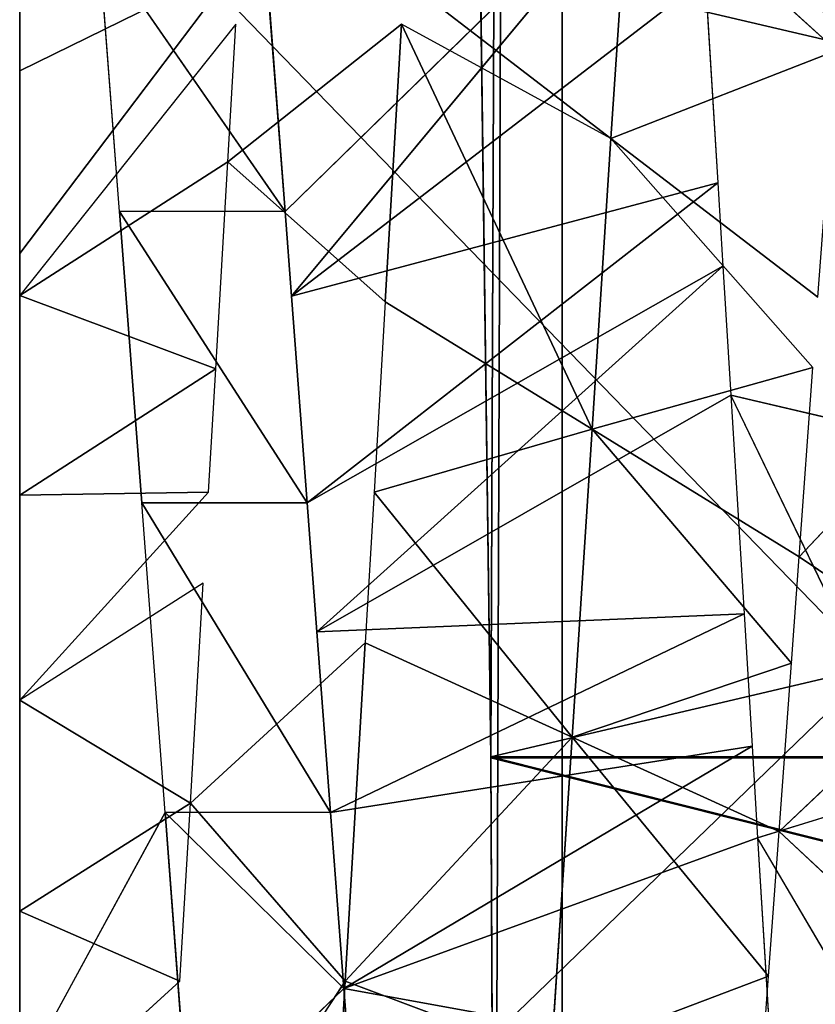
# Model space of a CAD drawing. Extents: x 143 to 263, y -61 to 82.
# Tile 266 of 656: x 152.816 to 153.236, y 72.555 to 73.075. Entities that reach past the tile are written whole.
import ezdxf

# ---------------------------------------------------------------- set-up
doc = ezdxf.new("R2010")
doc.units = 0
doc.header["$LTSCALE"] = 25.4
doc.layers.get('0').update_dxf_attribs({"color": 13, "linetype": 'CONTINUOUS'})

# ---------------------------------------------------------------- blocks, each defined once
blk = doc.blocks.new('ICE-BALL-8126_STL')
at = {"color": 41}
for p, q in [((9.54699, -48.99769, 93.24256), (9.54699, -50.79876, 93.24256)), ((9.54699, -48.99769, 93.24256), (9.54699, -50.79876, 93.24256)), ((9.5475, -50.79876, 96.6234), (9.5475, -48.99769, 96.6234)), ((9.5475, -50.79876, 96.6234), (9.5475, -48.99769, 96.6234)), ((9.34118, -50.54108, 93.50661), (9.44116, -50.63582, 93.46455)), ((9.4974, -50.55241, 93.44436), (9.44116, -50.63582, 93.46455)), ((9.58645, -50.6464, 93.4172), (9.4974, -50.55241, 93.44436)), ((9.75575, -50.56023, 96.86755), (9.58979, -50.65773, 96.83928)), ((9.58645, -50.6464, 93.4172), (9.66285, -50.56449, 93.3984)), ((9.56316, -50.57185, 96.83335), (9.35568, -50.67194, 96.77338)), ((9.56316, -50.57185, 96.83335), (9.58979, -50.65773, 96.83928)), ((9.37655, -50.58317, 96.78056), (9.35568, -50.67194, 96.77338)), ((9.17357, -50.6161, 93.59672), (9.07392, -50.72547, 93.4356)), ((9.17357, -50.6161, 93.59672), (9.07392, -50.72547, 93.4356)), ((9.17357, -50.6161, 93.59672), (9.22, -50.73527, 93.35457)), ((9.17357, -50.6161, 93.59672), (9.22, -50.73527, 93.35457)), ((9.30393, -50.62589, 93.52441), (9.22, -50.73527, 93.35457)), ((9.22, -50.73527, 93.35457), (9.34118, -50.62858, 93.50661)), ((9.44116, -50.63582, 93.46455), (9.34118, -50.62858, 93.50661)), ((9.37377, -50.7452, 93.28749), (9.34118, -50.62858, 93.50661)), ((9.37377, -50.7452, 93.28749), (9.34118, -50.62858, 93.50661)), ((9.44116, -50.63582, 93.46455), (9.37377, -50.7452, 93.28749)), ((9.44116, -50.63582, 93.46455), (9.37377, -50.7452, 93.28749)), ((9.4974, -50.63991, 93.44436), (9.44116, -50.63582, 93.46455)), ((9.37377, -50.7452, 93.28749), (9.4974, -50.63991, 93.44436)), ((9.37377, -50.7452, 93.28749), (9.4974, -50.63991, 93.44436)), ((9.58645, -50.6464, 93.4172), (9.4974, -50.63991, 93.44436)), ((9.53658, -50.75578, 93.23444), (9.4974, -50.63991, 93.44436)), ((9.53658, -50.75578, 93.23444), (9.4974, -50.63991, 93.44436)), ((9.58645, -50.6464, 93.4172), (9.53658, -50.75578, 93.23444)), ((9.58645, -50.6464, 93.4172), (9.53658, -50.75578, 93.23444)), ((9.66285, -50.65199, 93.3984), (9.58645, -50.6464, 93.4172)), ((9.66285, -50.65199, 93.3984), (9.53658, -50.75578, 93.23444)), ((9.66285, -50.65199, 93.3984), (9.53658, -50.75578, 93.23444)), ((9.58979, -50.65773, 96.83928), (9.71048, -50.65045, 96.8613)), ((9.66285, -50.65199, 93.3984), (9.70648, -50.76688, 93.19699)), ((9.66285, -50.65199, 93.3984), (9.70648, -50.76688, 93.19699)), ((9.73807, -50.65751, 93.38379), (9.66285, -50.65199, 93.3984)), ((9.71048, -50.65045, 96.8613), (9.66949, -50.87648, 96.46887)), ((9.71048, -50.65045, 96.8613), (9.66949, -50.87648, 96.46887)), ((9.54135, -50.66067, 96.82821), (9.58979, -50.65773, 96.83928)), ((9.58979, -50.65773, 96.83928), (9.66949, -50.87648, 96.46887)), ((9.58979, -50.65773, 96.83928), (9.66949, -50.87648, 96.46887)), ((9.4713, -50.66491, 96.80987), (9.54135, -50.66067, 96.82821)), ((9.66949, -50.87648, 96.46887), (9.54135, -50.66067, 96.82821)), ((9.54135, -50.66067, 96.82821), (9.57647, -50.88348, 96.44586)), ((9.54135, -50.66067, 96.82821), (9.57647, -50.88348, 96.44586)), ((9.66949, -50.87648, 96.46887), (9.54135, -50.66067, 96.82821)), ((9.35568, -50.67194, 96.77338), (9.4713, -50.66491, 96.80987)), ((9.4713, -50.66491, 96.80987), (9.57647, -50.88348, 96.44586)), ((9.4713, -50.66491, 96.80987), (9.57647, -50.88348, 96.44586)), ((9.4713, -50.66491, 96.80987), (9.48087, -50.89069, 96.41578)), ((9.4713, -50.66491, 96.80987), (9.48087, -50.89069, 96.41578)), ((9.28754, -50.67609, 96.7481), (9.35568, -50.67194, 96.77338)), ((9.35568, -50.67194, 96.77338), (9.48087, -50.89069, 96.41578)), ((9.35568, -50.67194, 96.77338), (9.48087, -50.89069, 96.41578)), ((9.13537, -50.68541, 96.68074), (9.24352, -50.67878, 96.73019)), ((9.24352, -50.67878, 96.73019), (9.28754, -50.67609, 96.7481)), ((9.24352, -50.67878, 96.73019), (9.4126, -50.89585, 96.39008)), ((9.24352, -50.67878, 96.73019), (9.4126, -50.89585, 96.39008)), ((9.24352, -50.67878, 96.73019), (9.30337, -50.90416, 96.34114)), ((9.24352, -50.67878, 96.73019), (9.30337, -50.90416, 96.34114)), ((9.48087, -50.89069, 96.41578), (9.28754, -50.67609, 96.7481)), ((9.28754, -50.67609, 96.7481), (9.4126, -50.89585, 96.39008)), ((9.28754, -50.67609, 96.7481), (9.4126, -50.89585, 96.39008)), ((9.48087, -50.89069, 96.41578), (9.28754, -50.67609, 96.7481)), ((9.13537, -50.68541, 96.68074), (9.30337, -50.90416, 96.34114)), ((9.13537, -50.68541, 96.68074), (9.30337, -50.90416, 96.34114)), ((9.25859, -50.90757, 96.31808), (9.04702, -50.69084, 96.63419)), ((9.25859, -50.90757, 96.31808), (9.04702, -50.69084, 96.63419)), ((9.30337, -50.90416, 96.34114), (9.04702, -50.69084, 96.63419)), ((9.30337, -50.90416, 96.34114), (9.04702, -50.69084, 96.63419)), ((9.22, -50.73527, 93.35457), (9.07392, -50.72547, 93.4356)), ((9.22, -50.73527, 93.35457), (9.07392, -50.72547, 93.4356)), ((9.22, -50.73527, 93.35457), (9.13607, -50.84464, 93.18474)), ((9.22, -50.73527, 93.35457), (9.15968, -50.84602, 93.17326)), ((9.37377, -50.7452, 93.28749), (9.22, -50.73527, 93.35457)), ((9.37377, -50.7452, 93.28749), (9.22, -50.73527, 93.35457)), ((9.37377, -50.7452, 93.28749), (9.15968, -50.84602, 93.17326)), ((9.37377, -50.7452, 93.28749), (9.15968, -50.84602, 93.17326)), ((9.37377, -50.7452, 93.28749), (9.30639, -50.85457, 93.11044)), ((9.37377, -50.7452, 93.28749), (9.30639, -50.85457, 93.11044)), ((9.37377, -50.7452, 93.28749), (9.53658, -50.75578, 93.23444)), ((9.40712, -50.86047, 93.07523), (9.37377, -50.7452, 93.28749)), ((9.37377, -50.7452, 93.28749), (9.53658, -50.75578, 93.23444)), ((9.40712, -50.86047, 93.07523), (9.37377, -50.7452, 93.28749)), ((9.40712, -50.86047, 93.07523), (9.53658, -50.75578, 93.23444)), ((9.40712, -50.86047, 93.07523), (9.53658, -50.75578, 93.23444)), ((9.48672, -50.86515, 93.05167), (9.53658, -50.75578, 93.23444)), ((9.48672, -50.86515, 93.05167), (9.53658, -50.75578, 93.23444)), ((9.70648, -50.76688, 93.19699), (9.53658, -50.75578, 93.23444)), ((9.53658, -50.75578, 93.23444), (9.66559, -50.87571, 93.0118)), ((9.53658, -50.75578, 93.23444), (9.66559, -50.87571, 93.0118)), ((9.70648, -50.76688, 93.19699), (9.53658, -50.75578, 93.23444)), ((0, -50.76105, 97.50685), (23, -50.76105, 97.50685)), ((0, -50.76105, 92.35897), (9.54699, -50.79876, 93.24256)), ((9.5475, -50.79876, 96.6234), (0, -50.76105, 97.50685)), ((9.5475, -50.79876, 96.6234), (0, -50.76105, 97.50685)), ((10, -50.79671, 96.68291), (0, -50.76105, 97.50685)), ((10, -50.79671, 96.68291), (0, -50.76105, 97.50685)), ((0, -50.76105, 97.50685), (23, -50.76105, 97.50685)), ((23, -50.76105, 92.35897), (0, -50.76105, 92.35897)), ((23, -50.76105, 92.35897), (0, -50.76105, 92.35897)), ((10, -50.79671, 93.18291), (0, -50.76105, 92.35897)), ((10, -50.79671, 93.18291), (0, -50.76105, 92.35897)), ((0, -50.76105, 92.35897), (9.54699, -50.79876, 93.24256)), ((9.70648, -50.76688, 93.19699), (9.66559, -50.87571, 93.0118)), ((9.70648, -50.76688, 93.19699), (9.66559, -50.87571, 93.0118)), ((9.54699, -50.79876, 93.24256), (9.125, -50.80437, 93.41737)), ((9.125, -50.80437, 96.44846), (9.5475, -50.79876, 96.6234)), ((9.54699, -50.79876, 93.24256), (9.125, -50.80437, 93.41737)), ((9.125, -50.80437, 96.44846), (9.5475, -50.79876, 96.6234)), ((10, -50.79671, 93.18291), (9.54699, -50.79876, 93.24256)), ((10, -50.79671, 93.18291), (9.54699, -50.79876, 93.24256)), ((9.5475, -50.79876, 96.6234), (10, -50.79671, 96.68291)), ((9.5475, -50.79876, 96.6234), (10, -50.79671, 96.68291)), ((9.15968, -50.84602, 93.17326), (9.30639, -50.85457, 93.11044)), ((9.23244, -50.93776, 93.14033), (9.15968, -50.84602, 93.17326)), ((9.15968, -50.84602, 93.17326), (9.30639, -50.85457, 93.11044)), ((9.30639, -50.85457, 93.11044), (9.23244, -50.93776, 93.14033)), ((9.30639, -50.85457, 93.11044), (9.40712, -50.86047, 93.07523)), ((9.40712, -50.86047, 93.07523), (9.48672, -50.86515, 93.05167)), ((9.48672, -50.86515, 93.05167), (9.66559, -50.87571, 93.0118)), ((9.57153, -50.95765, 93.03056), (9.48672, -50.86515, 93.05167)), ((9.48672, -50.86515, 93.05167), (9.66559, -50.87571, 93.0118)), ((9.66949, -50.87648, 96.46887), (9.74756, -50.87064, 96.48361)), ((9.66559, -50.87571, 93.0118), (9.57153, -50.95765, 93.03056)), ((9.57647, -50.88348, 96.44586), (9.66949, -50.87648, 96.46887)), ((9.66949, -50.87648, 96.46887), (9.57647, -50.97098, 96.44586)), ((9.66559, -50.87571, 93.0118), (9.86841, -50.88774, 92.98736)), ((9.81179, -50.97187, 92.99201), (9.66559, -50.87571, 93.0118)), ((9.66559, -50.87571, 93.0118), (9.86841, -50.88774, 92.98736)), ((9.66949, -50.87648, 96.46887), (9.74756, -50.95814, 96.48361)), ((9.57647, -50.88348, 96.44586), (9.4126, -50.98336, 96.39008)), ((9.48087, -50.89069, 96.41578), (9.57647, -50.88348, 96.44586)), ((9.57647, -50.88348, 96.44586), (9.57647, -50.97098, 96.44586)), ((9.4126, -50.89585, 96.39008), (9.48087, -50.89069, 96.41578)), ((9.4126, -50.89585, 96.39008), (9.25859, -50.99507, 96.31808)), ((9.30337, -50.90416, 96.34114), (9.4126, -50.89585, 96.39008)), ((9.4126, -50.98336, 96.39008), (9.4126, -50.89585, 96.39008)), ((9.25859, -50.90757, 96.31808), (9.11644, -51.00598, 96.23203)), ((9.14027, -50.91663, 96.24792), (9.25859, -50.90757, 96.31808)), ((9.25859, -50.90757, 96.31808), (9.30337, -50.90416, 96.34114)), ((9.25859, -50.90757, 96.31808), (9.25859, -50.99507, 96.31808)), ((9.12727, -50.93163, 93.18911), (9.18429, -51.04787, 93.39061)), ((9.12727, -50.93163, 93.18911), (9.18429, -51.04787, 93.39061)), ((9.12727, -50.93163, 93.18911), (9.28089, -51.04787, 93.33073)), ((9.23244, -50.93776, 93.14033), (9.15968, -50.93352, 93.17326)), ((9.15968, -50.93352, 93.17326), (9.30308, -51.04787, 93.31813)), ((9.23244, -50.93776, 93.14033), (9.30308, -51.04787, 93.31813)), ((9.23244, -50.93776, 93.14033), (9.30308, -51.04787, 93.31813)), ((9.34186, -50.94415, 93.09734), (9.23244, -50.93776, 93.14033)), ((9.34186, -50.94415, 93.09734), (9.30308, -51.04787, 93.31813)), ((9.34186, -50.94415, 93.09734), (9.30308, -51.04787, 93.31813)), ((9.34186, -50.94415, 93.09734), (9.40855, -51.04787, 93.26353)), ((9.34186, -50.94415, 93.09734), (9.40855, -51.04787, 93.26353)), ((9.40712, -50.94798, 93.07523), (9.34186, -50.94415, 93.09734)), ((9.40712, -50.94798, 93.07523), (9.40855, -51.04787, 93.26353)), ((9.40712, -50.94798, 93.07523), (9.40855, -51.04787, 93.26353)), ((9.40712, -50.94798, 93.07523), (9.51706, -51.04787, 93.21596)), ((9.45507, -50.95079, 93.0606), (9.51706, -51.04787, 93.21596)), ((9.57153, -50.95765, 93.03056), (9.45507, -50.95079, 93.0606)), ((9.57153, -50.95765, 93.03056), (9.51706, -51.04787, 93.21596)), ((9.57153, -50.95765, 93.03056), (9.51706, -51.04787, 93.21596)), ((9.57153, -50.95765, 93.03056), (9.62849, -51.04787, 93.17545)), ((9.57153, -50.95765, 93.03056), (9.62849, -51.04787, 93.17545)), ((9.66559, -50.9632, 93.0118), (9.57153, -50.95765, 93.03056)), ((9.74756, -50.95814, 96.48361), (9.57647, -50.97098, 96.44586)), ((9.74756, -50.95814, 96.48361), (9.57647, -50.97098, 96.44586)), ((9.66559, -50.9632, 93.0118), (9.62849, -51.04787, 93.17545)), ((9.66559, -50.9632, 93.0118), (9.62849, -51.04787, 93.17545)), ((9.66559, -50.9632, 93.0118), (9.74275, -51.04787, 93.14207)), ((9.57647, -50.97098, 96.44586), (9.4126, -50.98336, 96.39008)), ((9.57647, -50.97098, 96.44586), (9.71774, -51.04787, 96.47846)), ((9.25859, -50.99507, 96.31808), (9.4126, -50.98336, 96.39008)), ((9.25859, -50.99507, 96.31808), (9.11644, -51.00598, 96.23203)), ((9.25859, -51.04787, 96.31808), (8.85887, -51.04787, 96.01283)), ((8.96961, -51.04787, 95.4541), (9.93617, -51.04787, 96.08585)), ((8.96961, -51.04787, 95.4541), (9.93617, -51.04787, 96.08585)), ((10.06383, -51.04787, 93.77998), (9.03345, -51.04787, 94.30116)), ((10.06383, -51.04787, 93.77998), (9.03345, -51.04787, 94.30116)), ((9.0928, -51.04787, 93.45617), (9.18429, -51.04787, 93.39061)), ((9.0928, -51.04787, 93.45617), (9.18429, -51.04787, 93.39061)), ((9.18429, -51.04787, 93.39061), (9.28089, -51.04787, 93.33073)), ((9.18429, -51.04787, 93.39061), (9.28089, -51.04787, 93.33073)), ((9.71774, -51.04787, 96.47846), (9.25859, -51.04787, 96.31808)), ((9.28089, -51.04787, 93.33073), (9.30308, -51.04787, 93.31813)), ((9.30308, -51.04787, 93.31813), (9.40855, -51.04787, 93.26353)), ((9.30308, -51.04787, 93.31813), (9.40855, -51.04787, 93.26353)), ((9.40855, -51.04787, 93.26353), (9.51706, -51.04787, 93.21596)), ((9.40855, -51.04787, 93.26353), (9.51706, -51.04787, 93.21596)), ((9.51706, -51.04787, 93.21596), (9.62849, -51.04787, 93.17545)), ((9.51706, -51.04787, 93.21596), (9.62849, -51.04787, 93.17545)), ((9.62849, -51.04787, 93.17545), (9.74275, -51.04787, 93.14207)), ((9.62849, -51.04787, 93.17545), (9.74275, -51.04787, 93.14207))]:
    blk.add_line(p, q, dxfattribs=at)
mesh = blk.add_polyface(dxfattribs=at)
corners = [(9.54699, -50.79876, 93.24256), (9.125, -49.00351, 93.41737), (9.125, -50.80437, 93.41737), (9.54699, -48.99769, 93.24256)]
mesh.append_faces([[corners[k] for k in face] for face in [(0, 1, 2), (1, 0, 3)]], dxfattribs={"vtx0": -1, "color": 41})
mesh = blk.add_polyface(dxfattribs=at)
corners = [(9.5475, -48.99769, 96.6234), (9.125, -50.80437, 96.44846), (9.125, -49.00351, 96.44846), (9.5475, -50.79876, 96.6234)]
mesh.append_faces([[corners[k] for k in face] for face in [(0, 1, 2), (1, 0, 3)]], dxfattribs={"vtx0": -1, "color": 41})
mesh = blk.add_polyface(dxfattribs=at)
corners = [(9.54699, -50.79876, 93.24256), (10, -48.99556, 93.18291), (9.54699, -48.99769, 93.24256), (10, -50.79671, 93.18291)]
mesh.append_faces([[corners[k] for k in face] for face in [(0, 1, 2), (1, 0, 3)]], dxfattribs={"vtx0": -1, "color": 41})
mesh = blk.add_polyface(dxfattribs=at)
corners = [(10, -48.99556, 96.68291), (9.5475, -50.79876, 96.6234), (9.5475, -48.99769, 96.6234), (10, -50.79671, 96.68291)]
mesh.append_faces([[corners[k] for k in face] for face in [(0, 1, 2), (1, 0, 3)]], dxfattribs={"vtx0": -1, "color": 41})
mesh = blk.add_polyface(dxfattribs=at)
corners = [(9.93617, -51.04787, 96.08585), (8.96961, -50.04787, 95.4541), (8.96961, -51.04787, 95.4541), (9.93617, -50.04787, 96.08585)]
mesh.append_faces([[corners[k] for k in face] for face in [(0, 1, 2), (1, 0, 3)]], dxfattribs={"vtx0": -1, "color": 41})
mesh = blk.add_polyface(dxfattribs=at)
corners = [(10.06383, -50.04787, 93.77998), (9.03345, -51.04787, 94.30116), (9.03345, -50.04787, 94.30116), (10.06383, -51.04787, 93.77998)]
mesh.append_faces([[corners[k] for k in face] for face in [(0, 1, 2), (1, 0, 3)]], dxfattribs={"vtx0": -1, "color": 41})
mesh = blk.add_polyface(dxfattribs=at)
corners = [(23, -50.23174, 102.62744), (0, -50.76105, 97.50685), (23, -50.76105, 97.50685), (0, -50.23174, 102.62744)]
mesh.append_faces([[corners[k] for k in face] for face in [(0, 1, 2), (1, 0, 3)]], dxfattribs={"vtx0": -1, "color": 41})
mesh = blk.add_polyface(dxfattribs=at)
corners = [(23, -50.76105, 92.35897), (0, -50.23174, 87.23838), (23, -50.23174, 87.23838), (0, -50.76105, 92.35897)]
mesh.append_faces([[corners[k] for k in face] for face in [(0, 1, 2), (1, 0, 3)]], dxfattribs={"vtx0": -1, "color": 41})
mesh = blk.add_polyface(dxfattribs=at)
corners = [(9.4974, -50.55241, 93.44436), (9.34118, -50.54108, 93.50661), (9.44116, -50.63582, 93.46455)]
mesh.append_faces([[corners[k] for k in face] for face in [(0, 1, 2)]], dxfattribs={"color": 41})
mesh = blk.add_polyface(dxfattribs=at)
corners = [(9.66285, -50.56449, 93.3984), (9.4974, -50.55241, 93.44436), (9.58645, -50.6464, 93.4172)]
mesh.append_faces([[corners[k] for k in face] for face in [(0, 1, 2)]], dxfattribs={"color": 41})
mesh = blk.add_polyface(dxfattribs=at)
corners = [(9.75575, -50.56023, 96.86755), (9.58979, -50.65773, 96.83928), (9.56316, -50.57185, 96.83335)]
mesh.append_faces([[corners[k] for k in face] for face in [(0, 1, 2)]], dxfattribs={"color": 41})
mesh = blk.add_polyface(dxfattribs=at)
corners = [(9.83491, -50.57713, 93.3705), (9.66285, -50.56449, 93.3984), (9.83491, -50.66463, 93.3705)]
mesh.append_faces([[corners[k] for k in face] for face in [(0, 1, 2)]], dxfattribs={"color": 41})
mesh = blk.add_polyface(dxfattribs=at)
corners = [(9.56316, -50.57185, 96.83335), (9.35568, -50.67194, 96.77338), (9.37655, -50.58317, 96.78056)]
mesh.append_faces([[corners[k] for k in face] for face in [(0, 1, 2)]], dxfattribs={"color": 41})
mesh = blk.add_polyface(dxfattribs=at)
corners = [(9.19846, -50.59404, 96.71056), (9.04702, -50.69084, 96.63419), (9.04701, -50.60334, 96.63418)]
mesh.append_faces([[corners[k] for k in face] for face in [(0, 1, 2)]], dxfattribs={"color": 41})
mesh = blk.add_polyface(dxfattribs=at)
corners = [(9.05395, -50.60615, 93.67857), (9.07392, -50.72547, 93.4356), (9.17357, -50.6161, 93.59672)]
mesh.append_faces([[corners[k] for k in face] for face in [(0, 1, 2)]], dxfattribs={"color": 41})
mesh = blk.add_polyface(dxfattribs=at)
corners = [(9.17357, -50.6161, 93.59672), (9.07392, -50.72547, 93.4356), (9.22, -50.73527, 93.35457)]
mesh.append_faces([[corners[k] for k in face] for face in [(0, 1, 2)]], dxfattribs={"color": 41})
mesh = blk.add_polyface(dxfattribs=at)
corners = [(9.17357, -50.6161, 93.59672), (9.22, -50.73527, 93.35457), (9.30393, -50.62589, 93.52441)]
mesh.append_faces([[corners[k] for k in face] for face in [(0, 1, 2)]], dxfattribs={"color": 41})
mesh = blk.add_polyface(dxfattribs=at)
corners = [(9.34118, -50.62858, 93.50661), (9.22, -50.73527, 93.35457), (9.37377, -50.7452, 93.28749)]
mesh.append_faces([[corners[k] for k in face] for face in [(0, 1, 2)]], dxfattribs={"color": 41})
mesh = blk.add_polyface(dxfattribs=at)
corners = [(9.34118, -50.62858, 93.50661), (9.37377, -50.7452, 93.28749), (9.44116, -50.63582, 93.46455)]
mesh.append_faces([[corners[k] for k in face] for face in [(0, 1, 2)]], dxfattribs={"color": 41})
mesh = blk.add_polyface(dxfattribs=at)
corners = [(9.44116, -50.63582, 93.46455), (9.37377, -50.7452, 93.28749), (9.4974, -50.63991, 93.44436)]
mesh.append_faces([[corners[k] for k in face] for face in [(0, 1, 2)]], dxfattribs={"color": 41})
mesh = blk.add_polyface(dxfattribs=at)
corners = [(9.4974, -50.63991, 93.44436), (9.37377, -50.7452, 93.28749), (9.53658, -50.75578, 93.23444)]
mesh.append_faces([[corners[k] for k in face] for face in [(0, 1, 2)]], dxfattribs={"color": 41})
mesh = blk.add_polyface(dxfattribs=at)
corners = [(9.4974, -50.63991, 93.44436), (9.53658, -50.75578, 93.23444), (9.58645, -50.6464, 93.4172)]
mesh.append_faces([[corners[k] for k in face] for face in [(0, 1, 2)]], dxfattribs={"color": 41})
mesh = blk.add_polyface(dxfattribs=at)
corners = [(9.58645, -50.6464, 93.4172), (9.53658, -50.75578, 93.23444), (9.66285, -50.65199, 93.3984)]
mesh.append_faces([[corners[k] for k in face] for face in [(0, 1, 2)]], dxfattribs={"color": 41})
mesh = blk.add_polyface(dxfattribs=at)
corners = [(9.66285, -50.65199, 93.3984), (9.53658, -50.75578, 93.23444), (9.70648, -50.76688, 93.19699)]
mesh.append_faces([[corners[k] for k in face] for face in [(0, 1, 2)]], dxfattribs={"color": 41})
mesh = blk.add_polyface(dxfattribs=at)
corners = [(9.71048, -50.65045, 96.8613), (9.66949, -50.87648, 96.46887), (9.58979, -50.65773, 96.83928)]
mesh.append_faces([[corners[k] for k in face] for face in [(0, 1, 2)]], dxfattribs={"color": 41})
mesh = blk.add_polyface(dxfattribs=at)
corners = [(9.66285, -50.65199, 93.3984), (9.70648, -50.76688, 93.19699), (9.73807, -50.65751, 93.38379)]
mesh.append_faces([[corners[k] for k in face] for face in [(0, 1, 2)]], dxfattribs={"color": 41})
mesh = blk.add_polyface(dxfattribs=at)
corners = [(9.71048, -50.65045, 96.8613), (9.74756, -50.87064, 96.48361), (9.66949, -50.87648, 96.46887)]
mesh.append_faces([[corners[k] for k in face] for face in [(0, 1, 2)]], dxfattribs={"color": 41})
mesh = blk.add_polyface(dxfattribs=at)
corners = [(9.58979, -50.65773, 96.83928), (9.66949, -50.87648, 96.46887), (9.54135, -50.66067, 96.82821)]
mesh.append_faces([[corners[k] for k in face] for face in [(0, 1, 2)]], dxfattribs={"color": 41})
mesh = blk.add_polyface(dxfattribs=at)
corners = [(9.54135, -50.66067, 96.82821), (9.57647, -50.88348, 96.44586), (9.4713, -50.66491, 96.80987)]
mesh.append_faces([[corners[k] for k in face] for face in [(0, 1, 2)]], dxfattribs={"color": 41})
mesh = blk.add_polyface(dxfattribs=at)
corners = [(9.54135, -50.66067, 96.82821), (9.66949, -50.87648, 96.46887), (9.57647, -50.88348, 96.44586)]
mesh.append_faces([[corners[k] for k in face] for face in [(0, 1, 2)]], dxfattribs={"color": 41})
mesh = blk.add_polyface(dxfattribs=at)
corners = [(9.4713, -50.66491, 96.80987), (9.48087, -50.89069, 96.41578), (9.35568, -50.67194, 96.77338)]
mesh.append_faces([[corners[k] for k in face] for face in [(0, 1, 2)]], dxfattribs={"color": 41})
mesh = blk.add_polyface(dxfattribs=at)
corners = [(9.4713, -50.66491, 96.80987), (9.57647, -50.88348, 96.44586), (9.48087, -50.89069, 96.41578)]
mesh.append_faces([[corners[k] for k in face] for face in [(0, 1, 2)]], dxfattribs={"color": 41})
mesh = blk.add_polyface(dxfattribs=at)
corners = [(9.35568, -50.67194, 96.77338), (9.48087, -50.89069, 96.41578), (9.28754, -50.67609, 96.7481)]
mesh.append_faces([[corners[k] for k in face] for face in [(0, 1, 2)]], dxfattribs={"color": 41})
mesh = blk.add_polyface(dxfattribs=at)
corners = [(9.24352, -50.67878, 96.73019), (9.30337, -50.90416, 96.34114), (9.13537, -50.68541, 96.68074)]
mesh.append_faces([[corners[k] for k in face] for face in [(0, 1, 2)]], dxfattribs={"color": 41})
mesh = blk.add_polyface(dxfattribs=at)
corners = [(9.28754, -50.67609, 96.7481), (9.4126, -50.89585, 96.39008), (9.24352, -50.67878, 96.73019)]
mesh.append_faces([[corners[k] for k in face] for face in [(0, 1, 2)]], dxfattribs={"color": 41})
mesh = blk.add_polyface(dxfattribs=at)
corners = [(9.24352, -50.67878, 96.73019), (9.4126, -50.89585, 96.39008), (9.30337, -50.90416, 96.34114)]
mesh.append_faces([[corners[k] for k in face] for face in [(0, 1, 2)]], dxfattribs={"color": 41})
mesh = blk.add_polyface(dxfattribs=at)
corners = [(9.28754, -50.67609, 96.7481), (9.48087, -50.89069, 96.41578), (9.4126, -50.89585, 96.39008)]
mesh.append_faces([[corners[k] for k in face] for face in [(0, 1, 2)]], dxfattribs={"color": 41})
mesh = blk.add_polyface(dxfattribs=at)
corners = [(9.13537, -50.68541, 96.68074), (9.30337, -50.90416, 96.34114), (9.04702, -50.69084, 96.63419)]
mesh.append_faces([[corners[k] for k in face] for face in [(0, 1, 2)]], dxfattribs={"color": 41})
mesh = blk.add_polyface(dxfattribs=at)
corners = [(9.04702, -50.69084, 96.63419), (9.25859, -50.90757, 96.31808), (9.14027, -50.91663, 96.24792)]
mesh.append_faces([[corners[k] for k in face] for face in [(0, 1, 2)]], dxfattribs={"color": 41})
mesh = blk.add_polyface(dxfattribs=at)
corners = [(9.04702, -50.69084, 96.63419), (9.30337, -50.90416, 96.34114), (9.25859, -50.90757, 96.31808)]
mesh.append_faces([[corners[k] for k in face] for face in [(0, 1, 2)]], dxfattribs={"color": 41})
mesh = blk.add_polyface(dxfattribs=at)
corners = [(9.07392, -50.72547, 93.4356), (9.13607, -50.84464, 93.18474), (9.22, -50.73527, 93.35457)]
mesh.append_faces([[corners[k] for k in face] for face in [(0, 1, 2)]], dxfattribs={"color": 41})
mesh = blk.add_polyface(dxfattribs=at)
corners = [(9.22, -50.73527, 93.35457), (9.15968, -50.84602, 93.17326), (9.37377, -50.7452, 93.28749)]
mesh.append_faces([[corners[k] for k in face] for face in [(0, 1, 2)]], dxfattribs={"color": 41})
mesh = blk.add_polyface(dxfattribs=at)
corners = [(9.37377, -50.7452, 93.28749), (9.15968, -50.84602, 93.17326), (9.30639, -50.85457, 93.11044)]
mesh.append_faces([[corners[k] for k in face] for face in [(0, 1, 2)]], dxfattribs={"color": 41})
mesh = blk.add_polyface(dxfattribs=at)
corners = [(9.37377, -50.7452, 93.28749), (9.30639, -50.85457, 93.11044), (9.40712, -50.86047, 93.07523)]
mesh.append_faces([[corners[k] for k in face] for face in [(0, 1, 2)]], dxfattribs={"color": 41})
mesh = blk.add_polyface(dxfattribs=at)
corners = [(9.37377, -50.7452, 93.28749), (9.40712, -50.86047, 93.07523), (9.53658, -50.75578, 93.23444)]
mesh.append_faces([[corners[k] for k in face] for face in [(0, 1, 2)]], dxfattribs={"color": 41})
mesh = blk.add_polyface(dxfattribs=at)
corners = [(9.53658, -50.75578, 93.23444), (9.40712, -50.86047, 93.07523), (9.48672, -50.86515, 93.05167)]
mesh.append_faces([[corners[k] for k in face] for face in [(0, 1, 2)]], dxfattribs={"color": 41})
mesh = blk.add_polyface(dxfattribs=at)
corners = [(9.53658, -50.75578, 93.23444), (9.48672, -50.86515, 93.05167), (9.66559, -50.87571, 93.0118)]
mesh.append_faces([[corners[k] for k in face] for face in [(0, 1, 2)]], dxfattribs={"color": 41})
mesh = blk.add_polyface(dxfattribs=at)
corners = [(9.53658, -50.75578, 93.23444), (9.66559, -50.87571, 93.0118), (9.70648, -50.76688, 93.19699)]
mesh.append_faces([[corners[k] for k in face] for face in [(0, 1, 2)]], dxfattribs={"color": 41})
mesh = blk.add_polyface(dxfattribs=at)
corners = [(9.125, -50.80437, 93.41737), (0, -50.76105, 92.35897), (9.54699, -50.79876, 93.24256)]
mesh.append_faces([[corners[k] for k in face] for face in [(0, 1, 2)]], dxfattribs={"color": 41})
mesh = blk.add_polyface(dxfattribs=at)
corners = [(0, -50.76105, 97.50685), (9.125, -50.80437, 96.44846), (9.5475, -50.79876, 96.6234)]
mesh.append_faces([[corners[k] for k in face] for face in [(0, 1, 2)]], dxfattribs={"color": 41})
mesh = blk.add_polyface(dxfattribs=at)
corners = [(0, -50.76105, 97.50685), (9.5475, -50.79876, 96.6234), (10, -50.79671, 96.68291)]
mesh.append_faces([[corners[k] for k in face] for face in [(0, 1, 2)]], dxfattribs={"color": 41})
mesh = blk.add_polyface(dxfattribs=at)
corners = [(0, -50.76105, 97.50685), (10, -50.79671, 96.68291), (23, -50.76105, 97.50685)]
mesh.append_faces([[corners[k] for k in face] for face in [(0, 1, 2)]], dxfattribs={"color": 41})
mesh = blk.add_polyface(dxfattribs=at)
corners = [(10, -50.79671, 93.18291), (0, -50.76105, 92.35897), (23, -50.76105, 92.35897)]
mesh.append_faces([[corners[k] for k in face] for face in [(0, 1, 2)]], dxfattribs={"color": 41})
mesh = blk.add_polyface(dxfattribs=at)
corners = [(9.54699, -50.79876, 93.24256), (0, -50.76105, 92.35897), (10, -50.79671, 93.18291)]
mesh.append_faces([[corners[k] for k in face] for face in [(0, 1, 2)]], dxfattribs={"color": 41})
mesh = blk.add_polyface(dxfattribs=at)
corners = [(9.70648, -50.76688, 93.19699), (9.66559, -50.87571, 93.0118), (9.86841, -50.88774, 92.98736)]
mesh.append_faces([[corners[k] for k in face] for face in [(0, 1, 2)]], dxfattribs={"color": 41})
mesh = blk.add_polyface(dxfattribs=at)
corners = [(9.30639, -50.85457, 93.11044), (9.15968, -50.84602, 93.17326), (9.23244, -50.93776, 93.14033)]
mesh.append_faces([[corners[k] for k in face] for face in [(0, 1, 2)]], dxfattribs={"color": 41})
mesh = blk.add_polyface(dxfattribs=at)
corners = [(9.66559, -50.87571, 93.0118), (9.48672, -50.86515, 93.05167), (9.57153, -50.95765, 93.03056)]
mesh.append_faces([[corners[k] for k in face] for face in [(0, 1, 2)]], dxfattribs={"color": 41})
mesh = blk.add_polyface(dxfattribs=at)
corners = [(9.74756, -50.95814, 96.48361), (9.57647, -50.97098, 96.44586), (9.66949, -50.87648, 96.46887)]
mesh.append_faces([[corners[k] for k in face] for face in [(0, 1, 2)]], dxfattribs={"color": 41})
mesh = blk.add_polyface(dxfattribs=at)
corners = [(9.86841, -50.88774, 92.98736), (9.66559, -50.87571, 93.0118), (9.81179, -50.97187, 92.99201)]
mesh.append_faces([[corners[k] for k in face] for face in [(0, 1, 2)]], dxfattribs={"color": 41})
mesh = blk.add_polyface(dxfattribs=at)
corners = [(9.57647, -50.97098, 96.44586), (9.4126, -50.98336, 96.39008), (9.57647, -50.88348, 96.44586)]
mesh.append_faces([[corners[k] for k in face] for face in [(0, 1, 2)]], dxfattribs={"color": 41})
mesh = blk.add_polyface(dxfattribs=at)
corners = [(9.4126, -50.98336, 96.39008), (9.25859, -50.99507, 96.31808), (9.4126, -50.89585, 96.39008)]
mesh.append_faces([[corners[k] for k in face] for face in [(0, 1, 2)]], dxfattribs={"color": 41})
mesh = blk.add_polyface(dxfattribs=at)
corners = [(9.25859, -50.99507, 96.31808), (9.11644, -51.00598, 96.23203), (9.25859, -50.90757, 96.31808)]
mesh.append_faces([[corners[k] for k in face] for face in [(0, 1, 2)]], dxfattribs={"color": 41})
mesh = blk.add_polyface(dxfattribs=at)
corners = [(9.0928, -51.04787, 93.45617), (9.18429, -51.04787, 93.39061), (9.12727, -50.93163, 93.18911)]
mesh.append_faces([[corners[k] for k in face] for face in [(0, 1, 2)]], dxfattribs={"color": 41})
mesh = blk.add_polyface(dxfattribs=at)
corners = [(9.18429, -51.04787, 93.39061), (9.28089, -51.04787, 93.33073), (9.12727, -50.93163, 93.18911)]
mesh.append_faces([[corners[k] for k in face] for face in [(0, 1, 2)]], dxfattribs={"color": 41})
mesh = blk.add_polyface(dxfattribs=at)
corners = [(9.30308, -51.04787, 93.31813), (9.23244, -50.93776, 93.14033), (9.15968, -50.93352, 93.17326)]
mesh.append_faces([[corners[k] for k in face] for face in [(0, 1, 2)]], dxfattribs={"color": 41})
mesh = blk.add_polyface(dxfattribs=at)
corners = [(9.30308, -51.04787, 93.31813), (9.34186, -50.94415, 93.09734), (9.23244, -50.93776, 93.14033)]
mesh.append_faces([[corners[k] for k in face] for face in [(0, 1, 2)]], dxfattribs={"color": 41})
mesh = blk.add_polyface(dxfattribs=at)
corners = [(9.30308, -51.04787, 93.31813), (9.40855, -51.04787, 93.26353), (9.34186, -50.94415, 93.09734)]
mesh.append_faces([[corners[k] for k in face] for face in [(0, 1, 2)]], dxfattribs={"color": 41})
mesh = blk.add_polyface(dxfattribs=at)
corners = [(9.40855, -51.04787, 93.26353), (9.40712, -50.94798, 93.07523), (9.34186, -50.94415, 93.09734)]
mesh.append_faces([[corners[k] for k in face] for face in [(0, 1, 2)]], dxfattribs={"color": 41})
mesh = blk.add_polyface(dxfattribs=at)
corners = [(9.40855, -51.04787, 93.26353), (9.51706, -51.04787, 93.21596), (9.40712, -50.94798, 93.07523)]
mesh.append_faces([[corners[k] for k in face] for face in [(0, 1, 2)]], dxfattribs={"color": 41})
mesh = blk.add_polyface(dxfattribs=at)
corners = [(9.51706, -51.04787, 93.21596), (9.57153, -50.95765, 93.03056), (9.45507, -50.95079, 93.0606)]
mesh.append_faces([[corners[k] for k in face] for face in [(0, 1, 2)]], dxfattribs={"color": 41})
mesh = blk.add_polyface(dxfattribs=at)
corners = [(9.51706, -51.04787, 93.21596), (9.62849, -51.04787, 93.17545), (9.57153, -50.95765, 93.03056)]
mesh.append_faces([[corners[k] for k in face] for face in [(0, 1, 2)]], dxfattribs={"color": 41})
mesh = blk.add_polyface(dxfattribs=at)
corners = [(9.62849, -51.04787, 93.17545), (9.66559, -50.9632, 93.0118), (9.57153, -50.95765, 93.03056)]
mesh.append_faces([[corners[k] for k in face] for face in [(0, 1, 2)]], dxfattribs={"color": 41})
mesh = blk.add_polyface(dxfattribs=at)
corners = [(9.74756, -50.95814, 96.48361), (9.71774, -51.04787, 96.47846), (9.57647, -50.97098, 96.44586)]
mesh.append_faces([[corners[k] for k in face] for face in [(0, 1, 2)]], dxfattribs={"color": 41})
mesh = blk.add_polyface(dxfattribs=at)
corners = [(9.62849, -51.04787, 93.17545), (9.74275, -51.04787, 93.14207), (9.66559, -50.9632, 93.0118)]
mesh.append_faces([[corners[k] for k in face] for face in [(0, 1, 2)]], dxfattribs={"color": 41})
mesh = blk.add_polyface(dxfattribs=at)
corners = [(10.00454, -51.04787, 93.09463), (10.73671, -51.04787, 93.16396), (10.24111, -51.04787, 93.08459), (9.88704, -51.04787, 93.11108), (9.85978, -51.04787, 93.11601), (9.74275, -51.04787, 93.14207), (9.62849, -51.04787, 93.17545), (10.95914, -51.04787, 93.24769), (9.51706, -51.04787, 93.21596), (9.40855, -51.04787, 93.26353), (11.06686, -51.04787, 93.30064), (9.30308, -51.04787, 93.31813), (11.17577, -51.04787, 93.37725), (9.28089, -51.04787, 93.33073), (9.18429, -51.04787, 93.39061), (11.37664, -51.04787, 93.55184), (9.0928, -51.04787, 93.45617), (9.00647, -51.04787, 93.52741), (8.92535, -51.04787, 93.60422), (11.55188, -51.04787, 93.75216), (8.84955, -51.04787, 93.68649), (8.81047, -51.04787, 93.73368), (8.75984, -51.04787, 93.80064), (10.06383, -51.04787, 93.77998), (9.03345, -51.04787, 94.30116), (8.74307, -51.04787, 93.82449), (8.68256, -51.04787, 93.91898), (8.62888, -51.04787, 94.01697), (8.58204, -51.04787, 94.11833), (8.54153, -51.04787, 94.22469), (8.50887, -51.04787, 94.33233), (8.96961, -51.04787, 95.4541), (8.48378, -51.04787, 94.44147), (8.46623, -51.04787, 94.55196), (8.45851, -51.04787, 94.62923), (8.44103, -51.04787, 94.73797), (8.43122, -51.04787, 94.84727), (8.42911, -51.04787, 94.90661), (8.46015, -51.04787, 95.24477), (8.64857, -51.04787, 95.73418), (9.93617, -51.04787, 96.08585), (8.74688, -51.04787, 95.88058), (8.85887, -51.04787, 96.01283), (9.25859, -51.04787, 96.31808), (11.29242, -51.04787, 96.1339), (11.20028, -51.04787, 96.20789), (11.14646, -51.04787, 96.24672), (11.04824, -51.04787, 96.31018), (10.94612, -51.04787, 96.36708), (9.71774, -51.04787, 96.47846), (10.88885, -51.04787, 96.3953), (10.84018, -51.04787, 96.41733), (10.73133, -51.04787, 96.46044), (10.64391, -51.04787, 96.48878), (9.93281, -51.04787, 96.53056), (10.53708, -51.04787, 96.51606), (10.31869, -51.04787, 96.54816), (11.6982, -51.04787, 93.97447), (11.03039, -51.04787, 94.41172), (11.81289, -51.04787, 94.21464), (11.90485, -51.04787, 94.51572), (10.96655, -51.04787, 95.56466), (11.91504, -51.04787, 94.63438), (11.91814, -51.04787, 94.74412), (11.91663, -51.04787, 94.82316), (11.91441, -51.04787, 94.86743), (11.90305, -51.04787, 94.99033), (11.88423, -51.04787, 95.11085), (11.85754, -51.04787, 95.22902), (11.81909, -51.04787, 95.35651), (11.7776, -51.04787, 95.46585), (11.72903, -51.04787, 95.5723), (11.56184, -51.04787, 95.84492)]
mesh.append_faces([[corners[k] for k in face] for face in [(0, 1, 2), (55, 54, 56)]], dxfattribs={"vtx0": -1, "color": 41})
mesh.append_faces([[corners[k] for k in face] for face in [(1, 6, 7), (7, 9, 10), (10, 11, 12), (12, 14, 15), (15, 18, 19), (23, 22, 24), (24, 30, 31), (31, 39, 40), (44, 43, 45), (45, 43, 46), (46, 43, 47), (47, 43, 48), (48, 49, 50), (50, 49, 51), (51, 49, 52), (52, 49, 53), (53, 54, 55), (57, 58, 59), (59, 58, 60), (60, 61, 62), (62, 61, 63), (63, 61, 64), (64, 61, 65), (65, 61, 66), (66, 61, 67), (67, 61, 68), (68, 61, 69), (69, 61, 70), (70, 61, 71), (71, 40, 72), (72, 40, 44)]], dxfattribs={"vtx0": -1, "vtx1": -1, "color": 41})
mesh.append_faces([[corners[k] for k in face] for face in [(19, 22, 23), (40, 43, 44)]], dxfattribs={"vtx0": -1, "vtx1": -1, "vtx2": -1, "color": 41})
mesh.append_faces([[corners[k] for k in face] for face in [(1, 0, 3), (1, 3, 4), (1, 4, 5), (1, 5, 6), (7, 6, 8), (7, 8, 9), (10, 9, 11), (12, 11, 13), (12, 13, 14), (15, 14, 16), (15, 16, 17), (15, 17, 18), (19, 18, 20), (19, 20, 21), (19, 21, 22), (24, 22, 25), (24, 25, 26), (24, 26, 27), (24, 27, 28), (24, 28, 29), (24, 29, 30), (31, 30, 32), (31, 32, 33), (31, 33, 34), (31, 34, 35), (31, 35, 36), (31, 36, 37), (31, 37, 38), (31, 38, 39), (40, 39, 41), (40, 41, 42), (40, 42, 43), (48, 43, 49), (53, 49, 54), (23, 57, 19), (57, 23, 58), (60, 58, 61), (71, 61, 40)]], dxfattribs={"vtx0": -1, "vtx2": -1, "color": 41})

msp = doc.modelspace()

# ---------------------------------------------------------------- block references
at = {"color": 0, "rotation": 270}
msp.add_blockref('ICE-BALL-8126_STL', (203.86356, 82.23263), dxfattribs=at)

doc.saveas('drawing.dxf')
